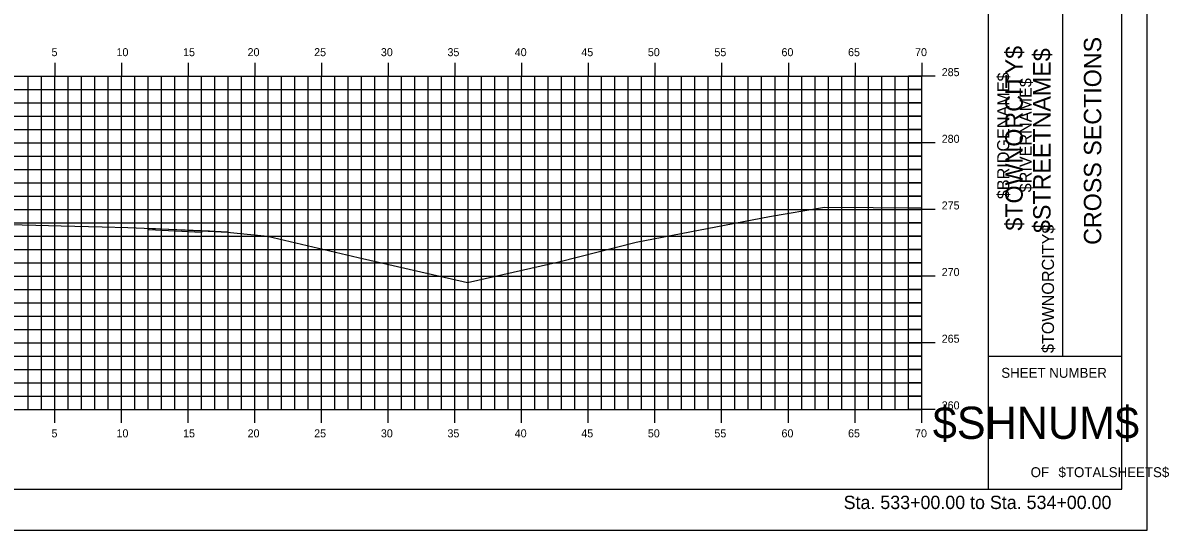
# Model space of a CAD drawing. Extents: x 1168600 to 1177589, y 610178 to 611246.
# Drawn here: x 1177060 to 1177146, y 610268.7 to 610306.8 of the extents above; entities that cross this region are included whole.
import ezdxf

# ---------------------------------------------------------------- set-up
doc = ezdxf.new("R2010")
doc.units = 0
for name, color, linetype in [('_Construction', 7, 'Continuous'), ('_Station Equation', 7, 'Continuous'), ('D_Roadway_Edge_TW', 7, 'Continuous'), ('D_Text_Standard', 7, 'Continuous'), ('H_V ANNOTATION', 7, 'Continuous'), ('MAJOR', 7, 'Continuous'), ('MINOR', 7, 'Continuous')]:
    doc.layers.add(name, color=color, linetype=linetype)

msp = doc.modelspace()

# ---------------------------------------------------------------- linework, layer by layer
at = {"layer": '_Construction'}
for p, q in [((1177132.411, 610271.804), (1177132.411, 610376.804)), ((1177142.411, 610271.804), (1177142.411, 610376.804)), ((1177138.002, 610281.804), (1177138.002, 610316.804)), ((1177132.411, 610281.804), (1177142.411, 610281.804)), ((1176982.411, 610271.801), (1177142.411, 610271.801))]:
    msp.add_line(p, q, dxfattribs=at)
msp.add_lwpolyline([(1176974.318, 610268.742), (1177144.318, 610268.742), (1177144.318, 610378.742), (1176974.318, 610378.742)], close=True, dxfattribs=at)
at = {"layer": '_Station Equation'}
msp.add_lwpolyline([(1177057.884, 610291.694), (1177060.98, 610291.626), (1177062.884, 610291.583), (1177065.971, 610291.493), (1177067.884, 610291.439), (1177070.962, 610291.333), (1177074.02, 610291.188), (1177075.375, 610291.098), (1177075.585, 610291.068), (1177078.346, 610290.797), (1177085.162, 610289.198), (1177093.361, 610287.317), (1177100.199, 610288.869), (1177105.992, 610290.347), (1177115.998, 610292.269), (1177120.123, 610292.962), (1177127.411, 610292.917)], dxfattribs=at)
at = {"layer": 'D_Roadway_Edge_TW'}
msp.add_lwpolyline([(1177069.469, 610291.384), (1177075.375, 610291.098), (1177073.411, 610291.193), (1177073.411, 610291.068), (1177069.469, 610291.259), (1177069.469, 610291.384)], dxfattribs=at)
msp.add_lwpolyline([(1177069.469, 610291.384), (1177075.375, 610291.098), (1177073.411, 610291.193), (1177073.411, 610291.068), (1177069.469, 610291.259), (1177069.469, 610291.384)], dxfattribs=at)
at = {"layer": 'D_Text_Standard'}
msp.add_lwpolyline([(1177069.469, 610291.384), (1177073.364, 610291.195), (1177073.411, 610291.193), (1177075.361, 610291.099), (1177075.375, 610291.098)], dxfattribs=at)
at = {"layer": 'MAJOR'}
for p, q in [((1177062.411, 610303.803), (1177062.411, 610302.801)), ((1177067.411, 610303.803), (1177067.411, 610302.801)), ((1177072.411, 610303.803), (1177072.411, 610302.801)), ((1177077.411, 610303.803), (1177077.411, 610302.801)), ((1177082.411, 610303.803), (1177082.411, 610302.801)), ((1177087.411, 610303.803), (1177087.411, 610302.801)), ((1177092.411, 610303.803), (1177092.411, 610302.801)), ((1177097.411, 610303.803), (1177097.411, 610302.801)), ((1177102.411, 610303.803), (1177102.411, 610302.801)), ((1177107.411, 610303.803), (1177107.411, 610302.801)), ((1177112.411, 610303.803), (1177112.411, 610302.801)), ((1177117.411, 610303.803), (1177117.411, 610302.801)), ((1177122.411, 610303.803), (1177122.411, 610302.801)), ((1177127.411, 610303.803), (1177127.411, 610302.801)), ((1176987.411, 610302.801), (1177127.411, 610302.801)), ((1176987.411, 610302.801), (1177127.411, 610302.801)), ((1177062.411, 610277.801), (1177062.411, 610302.801)), ((1177067.411, 610277.801), (1177067.411, 610302.801)), ((1177072.411, 610277.801), (1177072.411, 610302.801)), ((1177077.411, 610277.801), (1177077.411, 610302.801)), ((1177082.411, 610277.801), (1177082.411, 610302.801)), ((1177087.411, 610277.801), (1177087.411, 610302.801)), ((1177092.411, 610277.801), (1177092.411, 610302.801)), ((1177097.411, 610277.801), (1177097.411, 610302.801)), ((1177102.411, 610277.801), (1177102.411, 610302.801)), ((1177107.411, 610277.801), (1177107.411, 610302.801)), ((1177112.411, 610277.801), (1177112.411, 610302.801)), ((1177117.411, 610277.801), (1177117.411, 610302.801)), ((1177122.411, 610277.801), (1177122.411, 610302.801)), ((1177128.413, 610302.801), (1177126.409, 610302.801)), ((1177127.411, 610277.801), (1177127.411, 610302.801)), ((1177127.411, 610277.801), (1177127.411, 610302.801)), ((1176987.411, 610297.801), (1177127.411, 610297.801)), ((1177128.413, 610297.801), (1177126.409, 610297.801)), ((1176987.411, 610292.801), (1177127.411, 610292.801)), ((1177128.413, 610292.801), (1177126.409, 610292.801)), ((1176987.411, 610287.801), (1177127.411, 610287.801)), ((1177128.413, 610287.801), (1177126.409, 610287.801)), ((1176987.411, 610282.801), (1177127.411, 610282.801)), ((1177128.413, 610282.801), (1177126.409, 610282.801)), ((1176987.411, 610277.801), (1177127.411, 610277.801)), ((1176987.411, 610277.801), (1177127.411, 610277.801)), ((1177062.411, 610276.799), (1177062.411, 610277.801)), ((1177067.411, 610276.799), (1177067.411, 610277.801)), ((1177072.411, 610276.799), (1177072.411, 610277.801)), ((1177077.411, 610276.799), (1177077.411, 610277.801)), ((1177082.411, 610276.799), (1177082.411, 610277.801)), ((1177087.411, 610276.799), (1177087.411, 610277.801)), ((1177092.411, 610276.799), (1177092.411, 610277.801)), ((1177097.411, 610276.799), (1177097.411, 610277.801)), ((1177102.411, 610276.799), (1177102.411, 610277.801)), ((1177107.411, 610276.799), (1177107.411, 610277.801)), ((1177112.411, 610276.799), (1177112.411, 610277.801)), ((1177117.411, 610276.799), (1177117.411, 610277.801)), ((1177122.411, 610276.799), (1177122.411, 610277.801)), ((1177128.413, 610277.801), (1177126.409, 610277.801)), ((1177127.411, 610276.799), (1177127.411, 610277.801))]:
    msp.add_line(p, q, dxfattribs=at)
at = {"layer": 'MINOR'}
for p, q in [((1177060.411, 610277.801), (1177060.411, 610302.801)), ((1177061.411, 610277.801), (1177061.411, 610302.801)), ((1177063.411, 610277.801), (1177063.411, 610302.801)), ((1177064.411, 610277.801), (1177064.411, 610302.801)), ((1177065.411, 610277.801), (1177065.411, 610302.801)), ((1177066.411, 610277.801), (1177066.411, 610302.801)), ((1177068.411, 610277.801), (1177068.411, 610302.801)), ((1177069.411, 610277.801), (1177069.411, 610302.801)), ((1177070.411, 610277.801), (1177070.411, 610302.801)), ((1177071.411, 610277.801), (1177071.411, 610302.801)), ((1177073.411, 610277.801), (1177073.411, 610302.801)), ((1177074.411, 610277.801), (1177074.411, 610302.801)), ((1177075.411, 610277.801), (1177075.411, 610302.801)), ((1177076.411, 610277.801), (1177076.411, 610302.801)), ((1177078.411, 610277.801), (1177078.411, 610302.801)), ((1177079.411, 610277.801), (1177079.411, 610302.801)), ((1177080.411, 610277.801), (1177080.411, 610302.801)), ((1177081.411, 610277.801), (1177081.411, 610302.801)), ((1177083.411, 610277.801), (1177083.411, 610302.801)), ((1177084.411, 610277.801), (1177084.411, 610302.801)), ((1177085.411, 610277.801), (1177085.411, 610302.801)), ((1177086.411, 610277.801), (1177086.411, 610302.801)), ((1177088.411, 610277.801), (1177088.411, 610302.801)), ((1177089.411, 610277.801), (1177089.411, 610302.801)), ((1177090.411, 610277.801), (1177090.411, 610302.801)), ((1177091.411, 610277.801), (1177091.411, 610302.801)), ((1177093.411, 610277.801), (1177093.411, 610302.801)), ((1177094.411, 610277.801), (1177094.411, 610302.801)), ((1177095.411, 610277.801), (1177095.411, 610302.801)), ((1177096.411, 610277.801), (1177096.411, 610302.801)), ((1177098.411, 610277.801), (1177098.411, 610302.801)), ((1177099.411, 610277.801), (1177099.411, 610302.801)), ((1177100.411, 610277.801), (1177100.411, 610302.801)), ((1177101.411, 610277.801), (1177101.411, 610302.801)), ((1177103.411, 610277.801), (1177103.411, 610302.801)), ((1177104.411, 610277.801), (1177104.411, 610302.801)), ((1177105.411, 610277.801), (1177105.411, 610302.801)), ((1177106.411, 610277.801), (1177106.411, 610302.801)), ((1177108.411, 610277.801), (1177108.411, 610302.801)), ((1177109.411, 610277.801), (1177109.411, 610302.801)), ((1177110.411, 610277.801), (1177110.411, 610302.801)), ((1177111.411, 610277.801), (1177111.411, 610302.801)), ((1177113.411, 610277.801), (1177113.411, 610302.801)), ((1177114.411, 610277.801), (1177114.411, 610302.801)), ((1177115.411, 610277.801), (1177115.411, 610302.801)), ((1177116.411, 610277.801), (1177116.411, 610302.801)), ((1177118.411, 610277.801), (1177118.411, 610302.801)), ((1177119.411, 610277.801), (1177119.411, 610302.801)), ((1177120.411, 610277.801), (1177120.411, 610302.801)), ((1177121.411, 610277.801), (1177121.411, 610302.801)), ((1177123.411, 610277.801), (1177123.411, 610302.801)), ((1177124.411, 610277.801), (1177124.411, 610302.801)), ((1177125.411, 610277.801), (1177125.411, 610302.801)), ((1177126.411, 610277.801), (1177126.411, 610302.801)), ((1176987.411, 610301.801), (1177127.411, 610301.801)), ((1177127.411, 610301.801), (1177126.409, 610301.801)), ((1176987.411, 610300.801), (1177127.411, 610300.801)), ((1177127.411, 610300.801), (1177126.409, 610300.801)), ((1176987.411, 610299.801), (1177127.411, 610299.801)), ((1177127.411, 610299.801), (1177126.409, 610299.801)), ((1176987.411, 610298.801), (1177127.411, 610298.801)), ((1177127.411, 610298.801), (1177126.409, 610298.801)), ((1176987.411, 610296.801), (1177127.411, 610296.801)), ((1177127.411, 610296.801), (1177126.409, 610296.801)), ((1176987.411, 610295.801), (1177127.411, 610295.801)), ((1177127.411, 610295.801), (1177126.409, 610295.801)), ((1176987.411, 610294.801), (1177127.411, 610294.801)), ((1177127.411, 610294.801), (1177126.409, 610294.801)), ((1176987.411, 610293.801), (1177127.411, 610293.801)), ((1177127.411, 610293.801), (1177126.409, 610293.801)), ((1176987.411, 610291.801), (1177127.411, 610291.801)), ((1177127.411, 610291.801), (1177126.409, 610291.801)), ((1176987.411, 610290.801), (1177127.411, 610290.801)), ((1177127.411, 610290.801), (1177126.409, 610290.801)), ((1176987.411, 610289.801), (1177127.411, 610289.801)), ((1177127.411, 610289.801), (1177126.409, 610289.801)), ((1176987.411, 610288.801), (1177127.411, 610288.801)), ((1177127.411, 610288.801), (1177126.409, 610288.801)), ((1176987.411, 610286.801), (1177127.411, 610286.801)), ((1177127.411, 610286.801), (1177126.409, 610286.801)), ((1176987.411, 610285.801), (1177127.411, 610285.801)), ((1177127.411, 610285.801), (1177126.409, 610285.801)), ((1176987.411, 610284.801), (1177127.411, 610284.801)), ((1177127.411, 610284.801), (1177126.409, 610284.801)), ((1176987.411, 610283.801), (1177127.411, 610283.801)), ((1177127.411, 610283.801), (1177126.409, 610283.801)), ((1176987.411, 610281.801), (1177127.411, 610281.801)), ((1177127.411, 610281.801), (1177126.409, 610281.801)), ((1176987.411, 610280.801), (1177127.411, 610280.801)), ((1177127.411, 610280.801), (1177126.409, 610280.801)), ((1176987.411, 610279.801), (1177127.411, 610279.801)), ((1177127.411, 610279.801), (1177126.409, 610279.801)), ((1176987.411, 610278.801), (1177127.411, 610278.801)), ((1177127.411, 610278.801), (1177126.409, 610278.801))]:
    msp.add_line(p, q, dxfattribs=at)

# ---------------------------------------------------------------- texts
at = {"layer": '_Construction'}
for s, height, rotation, p in [('CROSS SECTIONS', 1.30428, 90, (1177140.876, 610290.143)), ('$TOWNORCITY$', 1.30428, 90, (1177134.984, 610291.212)), ('$STREETNAME$', 1.30428, 90, (1177137.071, 610291.032)), ('$BRIDGENAME$', 0.90716, 90, (1177133.977, 610293.572)), ('$RIVERNAME$', 0.90716, 90, (1177135.654, 610294.087)), ('$TOWNORCITY$', 0.90716, 90, (1177137.331, 610282.025)), ('SHEET NUMBER', 0.74527, 360, (1177133.377, 610280.168)), ('$SHNUM$', 2.4194, 360, (1177128.244, 610275.584)), ('OF', 0.7453, 360, (1177135.578, 610272.714)), ('$TOTALSHEETS$', 0.74527, 360, (1177137.668, 610272.714))]:
    msp.add_text(s, height=height, rotation=rotation, dxfattribs=at).set_placement(p)
at = {"layer": 'H_V ANNOTATION'}
for s, height, p in [('5', 0.6, (1177062.162, 610304.301)), ('10', 0.6, (1177067.036, 610304.301)), ('15', 0.6, (1177072.028, 610304.301)), ('20', 0.6, (1177076.865, 610304.301)), ('25', 0.6, (1177081.857, 610304.301)), ('30', 0.6, (1177086.86, 610304.301)), ('35', 0.6, (1177091.852, 610304.301)), ('40', 0.6, (1177096.897, 610304.301)), ('45', 0.6, (1177101.889, 610304.301)), ('50', 0.6, (1177106.876, 610304.301)), ('55', 0.6, (1177111.868, 610304.301)), ('60', 0.6, (1177116.897, 610304.301)), ('65', 0.6, (1177121.889, 610304.301)), ('70', 0.6, (1177126.913, 610304.301)), ('285', 0.6, (1177128.911, 610302.801)), ('280', 0.6, (1177128.911, 610297.801)), ('275', 0.6, (1177128.911, 610292.801)), ('270', 0.6, (1177128.911, 610287.801)), ('265', 0.6, (1177128.911, 610282.801)), ('260', 0.6, (1177128.911, 610277.801)), ('5', 0.6, (1177062.162, 610275.701)), ('10', 0.6, (1177067.036, 610275.701)), ('15', 0.6, (1177072.028, 610275.701)), ('20', 0.6, (1177076.865, 610275.701)), ('25', 0.6, (1177081.857, 610275.701)), ('30', 0.6, (1177086.86, 610275.701)), ('35', 0.6, (1177091.852, 610275.701)), ('40', 0.6, (1177096.897, 610275.701)), ('45', 0.6, (1177101.889, 610275.701)), ('50', 0.6, (1177106.876, 610275.701)), ('55', 0.6, (1177111.868, 610275.701)), ('60', 0.6, (1177116.897, 610275.701)), ('65', 0.6, (1177121.889, 610275.701)), ('70', 0.6, (1177126.913, 610275.701)), ('Sta. 533+00.00 to Sta. 534+00.00', 1.0002, (1177121.557, 610270.321))]:
    msp.add_text(s, height=height, dxfattribs=at).set_placement(p)

doc.saveas('drawing.dxf')
